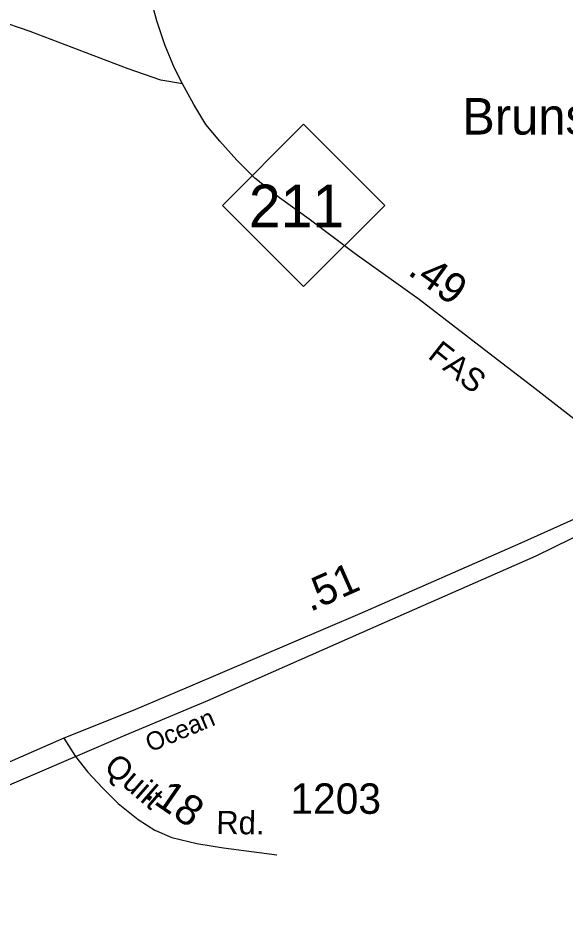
# Model space of a CAD drawing. Extents: x 2104537 to 2336408, y 34176 to 229611.
# Drawn here: x 2217607 to 2219852, y 96314 to 99991 of the extents above; entities that cross this region are included whole.
import ezdxf

# ---------------------------------------------------------------- set-up
doc = ezdxf.new("R2010")
doc.units = 0
for name, color, linetype in [('Exist Cultural Educational Facility College or University Label', 7, 'Continuous'), ('Exist Road Primary NC Attributed', 7, 'Continuous'), ('Exist Road Primary NC Label', 7, 'Continuous'), ('Exist Road Primary NC Mileage Hundredths English Label', 7, 'Continuous'), ('Exist Road Primary NC Shield CELL', 7, 'Continuous'), ('Exist Road Primary NC Shield Number Label', 7, 'Continuous'), ('Exist Road Primary US Divided Attributed', 7, 'Continuous'), ('Exist Road Primary US Label', 7, 'Continuous'), ('Exist Road Primary US Mileage Hundredths English Label', 7, 'Continuous'), ('Exist Road Secondary Mileage Hundredths English Label', 7, 'Continuous'), ('Exist Road Secondary Type 51 Attributed', 7, 'Continuous'), ('Exist Road Secondary Type 51 Label', 7, 'Continuous'), ('Exist Road Secondary Type 51 Number Label', 7, 'Continuous')]:
    doc.layers.add(name, color=color, linetype=linetype)

msp = doc.modelspace()

# ---------------------------------------------------------------- linework, layer by layer
at = {"layer": 'Exist Road Primary NC Attributed'}
for points in [[(2218281.9, 99719.8), (2218249.3, 99785), (2218209.3, 99879.8), (2218177.1, 99978.1), (2218153.9, 100063.9), (2218134.2, 100164), (2218119.9, 100282), (2218107.4, 100403.6), (2218109.2, 100623.5), (2218109.2, 101024), (2218114.6, 101601.5), (2218116.4, 101930.5), (2218109.9, 102315.1), (2218111, 102609.1), (2218116.3, 103441.3), (2218116.5, 103471.1), (2218123.5, 104023.1)], [(2220249.3, 98094.1), (2220097.9, 98194.4), (2219974.5, 98276.7), (2219715.1, 98478.1), (2219556.4, 98599.5), (2219254, 98833.9), (2218991.3, 99021.6), (2218801.9, 99164.6), (2218680.3, 99252.2), (2218578.5, 99332.7), (2218505.2, 99406), (2218435.5, 99484.7), (2218378.3, 99552.6), (2218328.3, 99634.8), (2218281.9, 99719.8)]]:
    msp.add_lwpolyline(points, dxfattribs=at)
at = {"layer": 'Exist Road Primary NC Shield CELL'}
msp.add_lwpolyline([(2218445.9, 99220.8), (2218778.9, 99553.8), (2219111.9, 99220.8), (2218778.9, 98887.8)], close=True, dxfattribs=at)
at = {"layer": 'Exist Road Primary US Divided Attributed'}
for points in [[(2220249.3, 98094.1), (2219670.9, 97833.1), (2219009.4, 97543.3), (2218305.1, 97242.1), (2218079.7, 97146.6), (2217795.7, 97033)], [(2217843.4, 96957.3), (2218046.8, 97044.5), (2218385.7, 97187.7), (2219076.9, 97492.3), (2219733.4, 97782), (2220299.1, 98059.7)], [(2217795.7, 97033), (2217348.4, 96837.1), (2216897.5, 96639.5), (2216423.6, 96438.7), (2216284.1, 96372.8), (2216162.3, 96318.5), (2215792.1, 96162.1), (2215333, 95959.6), (2214883.7, 95768.7), (2214554.6, 95622.2), (2214103.8, 95427.9), (2213738.5, 95269.9), (2213484.4, 95162.8), (2212968.7, 94935.7), (2212341.8, 94673.9), (2212083.4, 94563.6), (2211621.9, 94362.9)], [(2211650.6, 94282.1), (2211919.2, 94398.8), (2212019.2, 94443.4), (2212083.4, 94468.1), (2212397.7, 94604.8), (2213003.3, 94863.2), (2213347.2, 95013), (2213745.4, 95184.2), (2214326.3, 95431.2), (2214800.2, 95637), (2215218.4, 95823), (2215687.4, 96022.2), (2216017.2, 96170.3), (2216423.6, 96346.5), (2216858, 96537.5), (2217443.8, 96786), (2217843.4, 96957.3)]]:
    msp.add_lwpolyline(points, dxfattribs=at)
at = {"layer": 'Exist Road Secondary Type 51 Attributed'}
for points in [[(2218281.9, 99719.8), (2218193.2, 99734.9), (2218059.2, 99781.4), (2217657.1, 99935.2), (2217521.3, 99981.7)], [(2217795.7, 97033), (2217843.4, 96957.3)], [(2217843.4, 96957.3), (2217894.4, 96893.1), (2217953.6, 96828.9), (2218017.8, 96764.6), (2218100.1, 96698.8), (2218169.2, 96654.3), (2218238.5, 96624.4), (2218340.7, 96599.5), (2218450.9, 96582.6), (2218597.1, 96562.8), (2218668.8, 96554)]]:
    msp.add_lwpolyline(points, dxfattribs=at)

# ---------------------------------------------------------------- texts
at = {"layer": 'Exist Cultural Educational Facility College or University Label'}
msp.add_text('Brunswick Technical', height=150, dxfattribs=at).set_placement((2219429.8, 99511.7))
at = {"layer": 'Exist Road Primary NC Label'}
msp.add_text('FAS', height=95, rotation=321.7337, dxfattribs=at).set_placement((2219284.6, 98596.8))
at = {"layer": 'Exist Road Primary NC Mileage Hundredths English Label'}
msp.add_text('.49', height=125, rotation=324.4502, dxfattribs=at).set_placement((2219202, 98940.1))
at = {"layer": 'Exist Road Primary NC Shield Number Label'}
msp.add_text('211', height=175, dxfattribs=at).set_placement((2218555, 99131.1))
at = {"layer": 'Exist Road Primary US Label'}
msp.add_text('Ocean', height=75, rotation=22.849, dxfattribs=at).set_placement((2218150.2, 96973.9))
at = {"layer": 'Exist Road Primary US Mileage Hundredths English Label'}
msp.add_text('.51', height=125, rotation=23.812, dxfattribs=at).set_placement((2218806.5, 97550.4))
at = {"layer": 'Exist Road Secondary Mileage Hundredths English Label'}
msp.add_text('.18', height=125, rotation=325.4625, dxfattribs=at).set_placement((2218121.9, 96792.4))
at = {"layer": 'Exist Road Secondary Type 51 Label'}
for s, rotation, p in [('Quilt', 319.1317, (2217955.1, 96905.9)), ('Rd.', 359.3204, (2218420.6, 96639.3))]:
    msp.add_text(s, height=95, rotation=rotation, dxfattribs=at).set_placement(p)
at = {"layer": 'Exist Road Secondary Type 51 Number Label'}
msp.add_text('1203', height=125, dxfattribs=at).set_placement((2218725.1, 96721.9))

doc.saveas('drawing.dxf')
